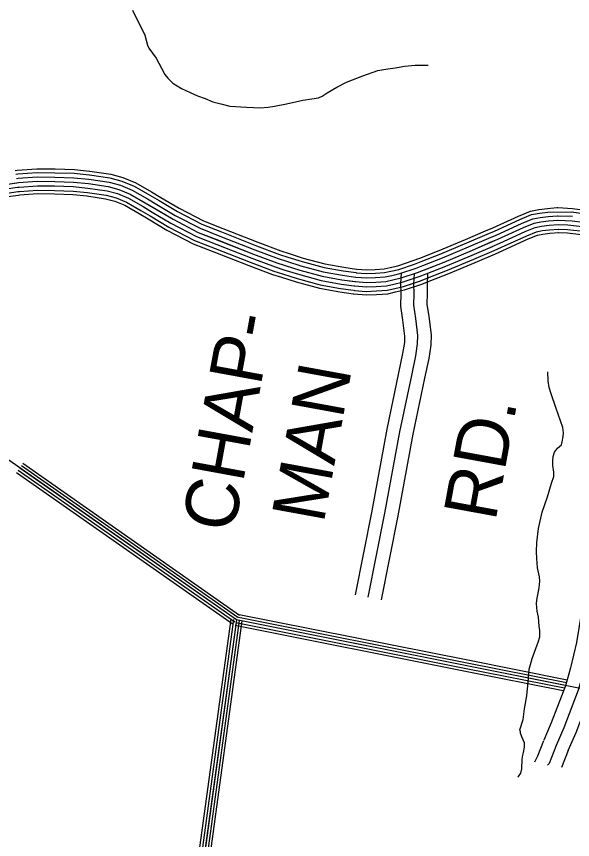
# Model space of a CAD drawing. Extents: x 1551132 to 1791609, y 378168 to 563823.
# Drawn here: x 1607368 to 1611255, y 400971 to 406719 of the extents above; entities that cross this region are included whole.
import ezdxf

# ---------------------------------------------------------------- set-up
doc = ezdxf.new("R2010")
doc.units = 0
for name, color, linetype in [('DESIGN - ROW - Right-of-Way and Easement Labels', 7, 'Continuous'), ('DESIGN - TRANSPORTATION - Text', 7, 'Continuous'), ('SURVEY - CONTOURS - Index with Text', 7, 'Continuous'), ('SURVEY - DRAINAGE - Natural Features', 7, 'Continuous'), ('SURVEY - PROPERTY - Owners', 7, 'Continuous')]:
    doc.layers.add(name, color=color, linetype=linetype)

msp = doc.modelspace()

# ---------------------------------------------------------------- linework, layer by layer
at = {"layer": 'DESIGN - TRANSPORTATION - Text'}
for points in [[(1608179.902, 406762.973), (1608265.158, 406589.336), (1608284.058, 406518.917), (1608293.741, 406498.733), (1608344.606, 406427.823), (1608381.489, 406357.121), (1608404.822, 406314.687), (1608426.396, 406288.303), (1608459.837, 406253.727), (1608521.227, 406216.709), (1608582.742, 406187.709), (1608634.35, 406164.866), (1608688.032, 406146.007), (1608739.639, 406123.165), (1608797.371, 406108.248), (1608859.103, 406093.273), (1608974.908, 406085.464), (1609072.789, 406081.948), (1609126.805, 406085.123), (1609170.895, 406092.456), (1609255.102, 406109.182), (1609369.432, 406135.466), (1609431.539, 406144.525), (1609479.588, 406149.791), (1609503.779, 406163.442), (1609540.095, 406184.917), (1609606.685, 406225.968), (1609675.184, 406260.969), (1609789.798, 406305.279), (1609894.295, 406341.73), (1609964.419, 406352.672), (1610016.501, 406359.881), (1610080.666, 406372.914), (1610154.689, 406377.781), (1610244.645, 406378.39)], [(1610872.911, 401405.192), (1610877.294, 401411.476), (1610893.827, 401435.168), (1610900.494, 401465.085), (1610904.002, 401533.154), (1610906.585, 401559.155), (1610913.027, 401579.055), (1610919.868, 401616.981), (1610918.493, 401645.074), (1610899.444, 401687.591), (1610892.027, 401713.809), (1610892.244, 401723.826), (1610886.561, 401737.984), (1610910.152, 401809.62), (1610919.802, 401883.563), (1610935.801, 401973.407), (1610943.935, 402069.435), (1610951.943, 402159.454), (1610960.693, 402193.33), (1610973.626, 402235.139), (1611014.15, 402348.484), (1611026.991, 402386.285), (1611025.966, 402430.403), (1611022.641, 402460.545), (1611018.025, 402522.78), (1611006.967, 402565.115), (1611005.5, 402589.199), (1611002.217, 402621.341), (1611006.975, 402655.317), (1611020.617, 402729.169), (1611025.642, 402775.162), (1611024.308, 402805.254), (1611009.7, 402867.714), (1611008.409, 402899.815), (1611005.167, 402933.958), (1611002.201, 402980.125), (1611005.626, 403044.194), (1611017.8, 403142.13), (1611042.375, 403257.841), (1611080.724, 403363.219), (1611106.848, 403458.847), (1611123.915, 403506.573), (1611124.581, 403536.624), (1611117.607, 403582.883), (1611116.323, 403614.976), (1611118.99, 403644.985), (1611129.698, 403676.819), (1611150.314, 403704.42), (1611176.839, 403727.879), (1611183.28, 403747.779), (1611190.122, 403785.714), (1611192.705, 403811.714), (1611187.505, 403847.907), (1611138.606, 403987.294), (1611104.766, 404084.255), (1611091.707, 404126.639), (1611084.774, 404174.899), (1611082.158, 404237.092)], [(1610875.969, 401409.576), (1610877.294, 401411.476), (1610893.827, 401435.168), (1610900.494, 401465.085), (1610900.71, 401469.261)]]:
    msp.add_lwpolyline(points, dxfattribs=at)
at = {"layer": 'SURVEY - CONTOURS - Index with Text'}
for points in [[(1611152.732, 405384.372), (1611253.863, 405378.531), (1611562.856, 405335.33), (1611668.595, 405311.004), (1611812.216, 405267.528), (1612029.153, 405183.709), (1612061.669, 405175.917), (1612095.118, 405172.617), (1612203.74, 405178.634), (1612383.261, 405209.393), (1612529.9, 405242.419), (1612593.781, 405262.937), (1612681.604, 405302.888), (1612755.744, 405341.78), (1612819.268, 405380.081), (1612905.541, 405441.575), (1612952.956, 405494.851), (1613022.605, 405578.129), (1613175.318, 405799.951), (1613285.482, 405957.43)], [(1611221.772, 405262.794), (1611401.301, 405243.444), (1611539.756, 405219.852), (1611638.312, 405197.176), (1611773.901, 405156.133), (1611994.062, 405071.065), (1612042.086, 405059.556), (1612092.585, 405054.581), (1612216.973, 405061.464), (1612406.144, 405093.882), (1612560.882, 405128.725), (1612636.289, 405152.942), (1612733.361, 405197.102), (1612813.526, 405239.161), (1612883.916, 405281.596), (1612984.656, 405353.414), (1613042.088, 405417.933), (1613116.436, 405506.835), (1613272.024, 405732.833), (1613381.938, 405889.954)], [(1611248.03, 405355.197), (1611558.006, 405311.079), (1611662.237, 405287.103), (1611804.175, 405244.136), (1612021.786, 405160.059), (1612057.561, 405151.483), (1612094.585, 405147.833), (1612206.515, 405154.034), (1612388.069, 405185.143), (1612536.399, 405218.544), (1612602.706, 405239.836), (1612692.471, 405280.679), (1612767.877, 405320.238), (1612832.843, 405359.398), (1612922.149, 405423.066), (1612971.664, 405478.701), (1613042.313, 405563.161), (1613195.626, 405785.859), (1613305.74, 405943.263)], [(1611218.855, 405207.351), (1611391.776, 405187.534), (1611528.623, 405164.208), (1611623.721, 405142.333), (1611755.443, 405102.457), (1611977.154, 405016.796), (1612032.653, 405003.496), (1612091.368, 404997.704), (1612223.357, 405005.013), (1612417.169, 405038.222), (1612575.815, 405073.948), (1612656.771, 405099.949), (1612758.294, 405146.134), (1612841.367, 405189.718), (1612915.066, 405234.144), (1613022.78, 405310.938), (1613085.028, 405380.882), (1613161.643, 405472.484), (1613318.615, 405700.49), (1613428.412, 405857.436)], [(1611219.83, 405230.693), (1611396.093, 405212.885), (1611533.673, 405189.442), (1611630.337, 405167.2), (1611763.809, 405126.799), (1611984.82, 405041.405), (1612036.928, 405028.913), (1612091.918, 405023.497), (1612220.465, 405030.614), (1612412.169, 405063.456), (1612569.049, 405098.791), (1612647.488, 405123.983), (1612746.986, 405169.243), (1612828.743, 405212.135), (1612900.941, 405255.662), (1613005.497, 405330.197), (1613065.562, 405397.682), (1613141.144, 405488.06), (1613297.49, 405715.157), (1613407.338, 405872.178)], [(1607359.787, 405643.968), (1607373.954, 405645.877), (1607510.751, 405656.052), (1607637.414, 405653.777), (1607772.703, 405649.286), (1607878.75, 405639.194)], [(1607363.212, 405618.484), (1607376.629, 405620.284), (1607511.475, 405630.318), (1607636.756, 405628.068), (1607771.053, 405623.61), (1607876.309, 405613.585)], [(1607875.742, 405613.643), (1607878.142, 405613.435), (1608021.214, 405592.109), (1608103.978, 405569.742), (1608190.776, 405534.266), (1608299.74, 405471.939), (1608364.964, 405432.997)], [(1607877.95, 405639.26), (1607881.142, 405638.985), (1608026.48, 405617.326), (1608112.228, 405594.151), (1608202.076, 405557.425), (1608312.715, 405494.14), (1608378.147, 405455.081)], [(1606880.673, 405462.713), (1607049.97, 405496.431), (1607210.516, 405527.615), (1607290.847, 405546.216), (1607371.487, 405557.041)], [(1607290.847, 405546.216), (1607383.062, 405558.591), (1607513.225, 405568.275), (1607635.173, 405566.083), (1607767.086, 405561.708), (1607870.9, 405551.825), (1608008.514, 405531.316), (1608084.087, 405510.89), (1608163.543, 405478.415), (1608268.458, 405418.405), (1608462.345, 405302.668), (1608638.682, 405211.3), (1609023.915, 405060.062), (1609186.803, 404999.003), (1609347.865, 404948.001), (1609505.078, 404905.084), (1609642.625, 404880.566), (1609736.681, 404867.883), (1609814.263, 404861.441), (1609880.311, 404864.266), (1609950.385, 404869.016), (1609998.584, 404880.175), (1610056.816, 404893.167), (1610171.488, 404931.193), (1610356.792, 405004.028), (1610540.163, 405080.914), (1610733.633, 405163.625), (1610911.079, 405244.618), (1610985.627, 405275.353), (1611033.793, 405284.511), (1611087.908, 405291.553), (1611153.99, 405296.378), (1611251.913, 405292.612), (1611406.509, 405274.003)], [(1607367.337, 405587.759), (1607379.845, 405589.442), (1607512.35, 405599.292), (1607635.964, 405597.076), (1607769.069, 405592.659), (1607873.375, 405582.725)], [(1607371.47, 405557.033), (1607383.062, 405558.591), (1607513.225, 405568.275), (1607635.173, 405566.083), (1607767.086, 405561.708), (1607870.434, 405551.866)], [(1607870.417, 405551.866), (1607870.9, 405551.825), (1608008.514, 405531.316), (1608084.087, 405510.89), (1608163.543, 405478.415), (1608268.458, 405418.405), (1608333.189, 405379.762)], [(1607873.084, 405582.75), (1607874.517, 405582.625), (1608014.864, 405561.717), (1608094.037, 405540.316), (1608177.16, 405506.34), (1608284.099, 405445.172), (1608349.081, 405406.379)], [(1606886.732, 405432.313), (1607055.953, 405466.014), (1607216.966, 405497.289), (1607296.414, 405515.682), (1607375.612, 405526.315)], [(1606892.781, 405401.903), (1607061.936, 405435.596), (1607223.424, 405466.964), (1607301.989, 405485.156), (1607379.737, 405495.59)], [(1607375.604, 405526.307), (1607386.278, 405527.74), (1607514.1, 405537.257), (1607634.381, 405535.091), (1607765.103, 405530.757), (1607867.492, 405521.007)], [(1607379.728, 405495.581), (1607389.495, 405496.898), (1607514.975, 405506.232), (1607633.589, 405504.098), (1607763.12, 405499.807), (1607864.559, 405490.148)], [(1607863.659, 405490.215), (1607995.814, 405470.523), (1608064.196, 405452.039), (1608136.311, 405422.563), (1608237.175, 405364.87), (1608301.415, 405326.527)], [(1607867.284, 405521.024), (1608002.164, 405500.915), (1608074.137, 405481.465), (1608149.927, 405450.489), (1608252.816, 405391.637), (1608317.298, 405353.145)], [(1606897.606, 405377.661), (1607066.702, 405411.345), (1607228.565, 405442.78), (1607306.43, 405460.814), (1607383.02, 405471.097)], [(1607383.02, 405471.089), (1607392.062, 405472.306), (1607515.667, 405481.498), (1607632.956, 405479.389), (1607761.536, 405475.123), (1607862.217, 405465.539)], [(1607860.776, 405465.656), (1607990.748, 405446.289), (1608056.263, 405428.58), (1608125.453, 405400.304), (1608224.7, 405343.528), (1608288.74, 405305.302)], [(1608364.955, 405433.005), (1608492.519, 405356.862), (1608664.34, 405267.834), (1608801.862, 405213.841)], [(1608378.138, 405455.089), (1608505.035, 405379.337), (1608674.981, 405291.285), (1608811.253, 405237.784)], [(1608333.181, 405379.77), (1608462.345, 405302.668), (1608638.682, 405211.3), (1608779.204, 405156.131)], [(1608349.072, 405406.388), (1608477.436, 405329.769), (1608651.515, 405239.567), (1608790.529, 405184.991)], [(1610647.669, 405222.276), (1610698.184, 405243.868), (1610876.138, 405325.096), (1610960.461, 405359.855), (1611019.927, 405371.164), (1611079.05, 405378.855), (1611146.057, 405383.747)], [(1611145.907, 405383.739), (1611152.415, 405384.222)], [(1608301.407, 405326.536), (1608432.17, 405248.475), (1608613.024, 405154.765), (1608756.546, 405098.422)], [(1608317.29, 405353.153), (1608447.253, 405275.568), (1608625.849, 405183.032), (1608767.879, 405127.272)], [(1610657.777, 405198.625), (1610708.575, 405220.343), (1610886.388, 405301.503), (1610967.836, 405335.079), (1611023.993, 405345.763), (1611081.65, 405353.263), (1611251.921, 405355.197)], [(1610669.96, 405170.125), (1610721.1, 405191.984), (1610898.729, 405273.061), (1610976.736, 405305.22), (1611028.893, 405315.137), (1611084.775, 405322.404), (1611150.182, 405327.179)], [(1611150.124, 405327.179), (1611153.432, 405327.421), (1611254.363, 405323.537)], [(1608288.74, 405305.31), (1608420.137, 405226.866), (1608602.791, 405132.222), (1608747.513, 405075.413)], [(1610682.143, 405141.616), (1610733.633, 405163.625), (1610911.079, 405244.618), (1610985.627, 405275.353), (1611033.793, 405284.511), (1611087.908, 405291.553), (1611152.44, 405296.262)], [(1610694.326, 405113.107), (1610746.166, 405135.265), (1610923.429, 405216.176), (1610994.519, 405245.485), (1611038.693, 405253.885), (1611091.042, 405260.702), (1611154.698, 405265.344)], [(1611152.423, 405296.262), (1611153.99, 405296.378), (1611251.913, 405292.612), (1611406.509, 405274.003), (1611347.227, 405280.428)], [(1611154.548, 405265.336), (1611223.138, 405262.694)], [(1608801.845, 405213.85), (1609046.123, 405117.947), (1609207.052, 405057.629), (1609265.701, 405039.054)], [(1608811.237, 405237.792), (1609055.339, 405141.965), (1609215.452, 405081.938), (1609273.467, 405063.571)], [(1610188.146, 405031.987), (1610323.784, 405085.306), (1610505.963, 405161.691), (1610647.685, 405222.276)], [(1610197.554, 405008.053), (1610333.459, 405061.48), (1610515.988, 405138.007), (1610657.793, 405198.625)], [(1610706.509, 405084.606), (1610758.691, 405106.906), (1610935.77, 405187.734), (1611003.419, 405215.626), (1611043.593, 405223.26), (1611094.166, 405229.843), (1611156.948, 405234.427)], [(1610716.225, 405061.872), (1610768.682, 405084.297), (1610945.62, 405165.058), (1611010.51, 405191.809), (1611047.501, 405198.842), (1611096.666, 405205.243), (1611158.748, 405209.776)], [(1611155.107, 405234.285), (1611220.872, 405231.76)], [(1611155.548, 405209.534), (1611219.064, 405207.093)], [(1608779.187, 405156.14), (1609023.915, 405060.062), (1609186.803, 404999.003), (1609246.985, 404979.944)], [(1608790.512, 405184.999), (1609035.023, 405089.005), (1609196.927, 405028.312), (1609256.343, 405009.495)], [(1610208.895, 404979.203), (1610345.126, 405032.754), (1610528.08, 405109.465), (1610669.976, 405170.125)], [(1610220.237, 404950.352), (1610356.792, 405004.028), (1610540.163, 405080.914), (1610682.159, 405141.616)], [(1608756.529, 405098.43), (1609001.707, 405002.178), (1609166.553, 404940.376), (1609228.268, 404920.834)], [(1608767.862, 405127.281), (1609012.807, 405031.12), (1609176.678, 404969.693), (1609237.626, 404950.393)], [(1610231.578, 404921.501), (1610368.458, 404975.303), (1610552.246, 405052.363), (1610694.342, 405113.107)], [(1610242.919, 404892.65), (1610380.125, 404946.577), (1610564.337, 405023.821), (1610706.525, 405084.606)], [(1608747.496, 405075.421), (1608992.849, 404979.094), (1609158.478, 404917.009), (1609220.802, 404897.275)], [(1609265.684, 405039.062), (1609365.39, 405007.486), (1609518.711, 404965.635), (1609652.208, 404941.835), (1609741.556, 404929.784)], [(1609273.451, 405063.579), (1609372.665, 405032.162), (1609524.361, 404990.744), (1609656.192, 404967.252), (1609744.998, 404955.277)], [(1609744.89, 404955.285), (1609746.131, 404955.118), (1609816.021, 404949.318), (1609875.47, 404951.86), (1609937.443, 404956.06), (1609979.142, 404965.711), (1610033.399, 404977.819), (1610141.622, 405013.704), (1610188.171, 405032.004)], [(1610251.961, 404869.641), (1610389.424, 404923.676), (1610573.97, 405001.053), (1610716.242, 405061.88)], [(1609246.968, 404979.952), (1609347.865, 404948.001), (1609505.078, 404905.084), (1609642.625, 404880.566), (1609733.273, 404868.341)], [(1609256.326, 405009.503), (1609356.632, 404977.744), (1609511.895, 404935.359), (1609647.417, 404911.201), (1609737.415, 404899.067)], [(1609737.365, 404899.067), (1609740.023, 404898.717), (1609814.888, 404892.5), (1609878.603, 404895.225), (1609945.81, 404899.775), (1609991.709, 404910.409), (1610048.541, 404923.084), (1610160.93, 404960.352), (1610208.912, 404979.211)], [(1609741.481, 404929.793), (1609743.365, 404929.543), (1609815.505, 404923.551), (1609876.886, 404926.176), (1609941.235, 404930.543), (1609984.842, 404940.635), (1610040.266, 404953.002), (1610150.38, 404989.511), (1610197.579, 405008.062)], [(1609228.252, 404920.842), (1609330.341, 404888.516), (1609491.445, 404844.532), (1609633.042, 404819.298), (1609724.99, 404806.898)], [(1609237.61, 404950.401), (1609339.099, 404918.259), (1609498.262, 404874.808), (1609637.834, 404849.932), (1609729.131, 404837.615)], [(1609729.148, 404837.615), (1609733.34, 404837.049), (1609813.638, 404830.382), (1609882.02, 404833.307), (1609954.96, 404838.257), (1610005.458, 404849.941), (1610065.09, 404863.25), (1610182.046, 404902.034), (1610231.595, 404921.51)], [(1609733.256, 404868.341), (1609736.681, 404867.883), (1609814.263, 404861.441), (1609880.311, 404864.266), (1609950.385, 404869.016), (1609998.584, 404880.175), (1610056.816, 404893.167), (1610171.488, 404931.193), (1610220.253, 404950.36)], [(1609220.793, 404897.275), (1609323.349, 404864.799), (1609486.012, 404820.398), (1609629.217, 404794.872), (1609721.682, 404782.397)], [(1609721.757, 404782.389), (1609727.34, 404781.639), (1609812.521, 404774.572), (1609885.094, 404777.672), (1609963.176, 404782.964), (1610017.8, 404795.614), (1610079.965, 404809.481), (1610201.012, 404849.624), (1610251.969, 404869.65)], [(1609725.032, 404806.89), (1609729.998, 404806.223), (1609813.021, 404799.331), (1609883.736, 404802.356), (1609959.534, 404807.49), (1610012.325, 404819.715), (1610073.365, 404833.332), (1610192.596, 404872.875), (1610242.928, 404892.659)]]:
    msp.add_lwpolyline(points, dxfattribs=at)
at = {"layer": 'SURVEY - DRAINAGE - Natural Features'}
for points in [[(1608905.008, 402504.278), (1605586.962, 404827.329), (1603247.842, 405396.068), (1603367.263, 403524.035), (1602507.49, 401346.302), (1596122.273, 402862.33)], [(1608905.008, 402504.278), (1605586.962, 404827.329), (1603247.842, 405396.068), (1603367.263, 403524.035), (1602507.49, 401346.302), (1596122.273, 402862.33)], [(1620457.496, 403534.612), (1620457.513, 403640.615), (1620479.454, 403708.609), (1620497.412, 403810.603), (1612556.288, 401777.12), (1608905.008, 402504.278)], [(1620457.496, 403534.612), (1620457.513, 403640.615), (1620479.454, 403708.609), (1620497.412, 403810.603), (1612556.288, 401777.12), (1608905.008, 402504.278)], [(1608927.374, 402536.229), (1607413.535, 403596.106)], [(1608882.066, 402471.511), (1607368.228, 403531.388)], [(1608893.541, 402487.895), (1607379.702, 403547.772)], [(1608905.008, 402504.278), (1607391.169, 403564.155)], [(1608916.474, 402520.662), (1607402.635, 403580.539)], [(1608905.008, 402504.278), (1608185.596, 397226.48)], [(1608865.375, 402509.678), (1608615.78, 400678.563)], [(1608885.191, 402506.978), (1608635.596, 400675.863)], [(1608905.008, 402504.278), (1608655.412, 400673.163)], [(1608924.824, 402501.578), (1608675.229, 400670.463)], [(1608943.648, 402499.012), (1608694.053, 400667.896)], [(1610514.936, 402183.654), (1608905.008, 402504.278)], [(1610518.845, 402203.271), (1608908.916, 402523.896)], [(1610522.745, 402222.889), (1608912.816, 402543.513)], [(1610507.32, 402145.403), (1608897.391, 402466.027)], [(1610511.028, 402164.037), (1608901.099, 402484.661)], [(1611217.07, 402084.61), (1610522.745, 402222.889)], [(1611198.245, 402027.175), (1610511.028, 402164.037)], [(1611204.995, 402046.226), (1610514.936, 402183.654)], [(1611211.845, 402065.26), (1610518.845, 402203.271)], [(1611190.596, 402009.333), (1610507.32, 402145.403)]]:
    msp.add_lwpolyline(points, dxfattribs=at)
at = {"layer": 'SURVEY - PROPERTY - Owners'}
for points in [[(1611476.649, 405234.852), (1611356.076, 403117.704), (1611341.351, 403046.369), (1611339.118, 403003.451), (1611334.259, 402888.882), (1611322.785, 402693.826), (1611312.126, 402535.581), (1611301.368, 402460.37), (1611281.885, 402346.242), (1611241.811, 402169.854), (1611205.287, 402044.601), (1611106.706, 401785.577), (1611053.449, 401664.466)], [(1611570.789, 405229.493), (1611449.815, 403105.429), (1611435.14, 403034.327), (1611433.307, 402999.01), (1611428.432, 402884.115), (1611416.891, 402687.885), (1611405.966, 402525.722), (1611394.524, 402445.753), (1611374.4, 402327.85), (1611333.126, 402146.187), (1611294.751, 402014.584), (1611193.979, 401749.81), (1611139.763, 401626.507)], [(1611661.345, 405224.335), (1611539.996, 403093.62), (1611525.363, 403022.744), (1611523.913, 402994.735), (1611519.022, 402879.531), (1611507.414, 402682.176), (1611496.239, 402516.239), (1611484.139, 402431.695), (1611463.398, 402310.158), (1611420.974, 402123.42), (1611380.816, 401985.708), (1611277.935, 401715.401), (1611222.795, 401589.997)], [(1609737.597, 402680.017), (1609854.061, 403266.566), (1609958.434, 403836.506), (1610041.757, 404231.008), (1610069.723, 404364.503), (1610081.765, 404440.872), (1610082.715, 404485.948), (1610069.832, 404598.251), (1610053.915, 404696.328), (1610056.14, 404785.839), (1610055.282, 404851.483), (1610059.765, 404929.385)], [(1609826.57, 402662.35), (1609943.159, 403249.565), (1610047.432, 403818.955), (1610130.522, 404212.332), (1610158.971, 404348.128), (1610172.321, 404432.822), (1610173.529, 404490.181), (1610159.705, 404610.693), (1610144.805, 404702.52), (1610146.863, 404785.306), (1610146.022, 404849.466), (1610150.322, 404924.176)], [(1609919.051, 402643.983), (1610035.782, 403231.89), (1610139.946, 403800.713), (1610222.795, 404192.924), (1610251.744, 404331.111), (1610266.452, 404424.446), (1610267.935, 404494.582), (1610253.127, 404623.627), (1610239.286, 404708.954), (1610241.169, 404784.756), (1610240.345, 404847.374), (1610244.453, 404918.759)], [(1611051.949, 401660.832), (1611009.758, 401552.896), (1610988.983, 401511.962)], [(1611139.763, 401626.507), (1611090.664, 401500.895), (1611079.315, 401489.186)], [(1611224.245, 401593.481), (1611177.162, 401473.036)]]:
    msp.add_lwpolyline(points, dxfattribs=at)

# ---------------------------------------------------------------- texts
at = {"layer": 'DESIGN - ROW - Right-of-Way and Easement Labels'}
for s, rotation, p in [('CHAP-', 79.6224361, (1608886.883, 403105.227)), ('MAN', 79.6224361, (1609514.469, 403171.971)), ('RD.', 79.6228083, (1610715.601, 403187.117))]:
    msp.add_text(s, height=370.0092, rotation=rotation, dxfattribs=at).set_placement(p)

doc.saveas('drawing.dxf')
